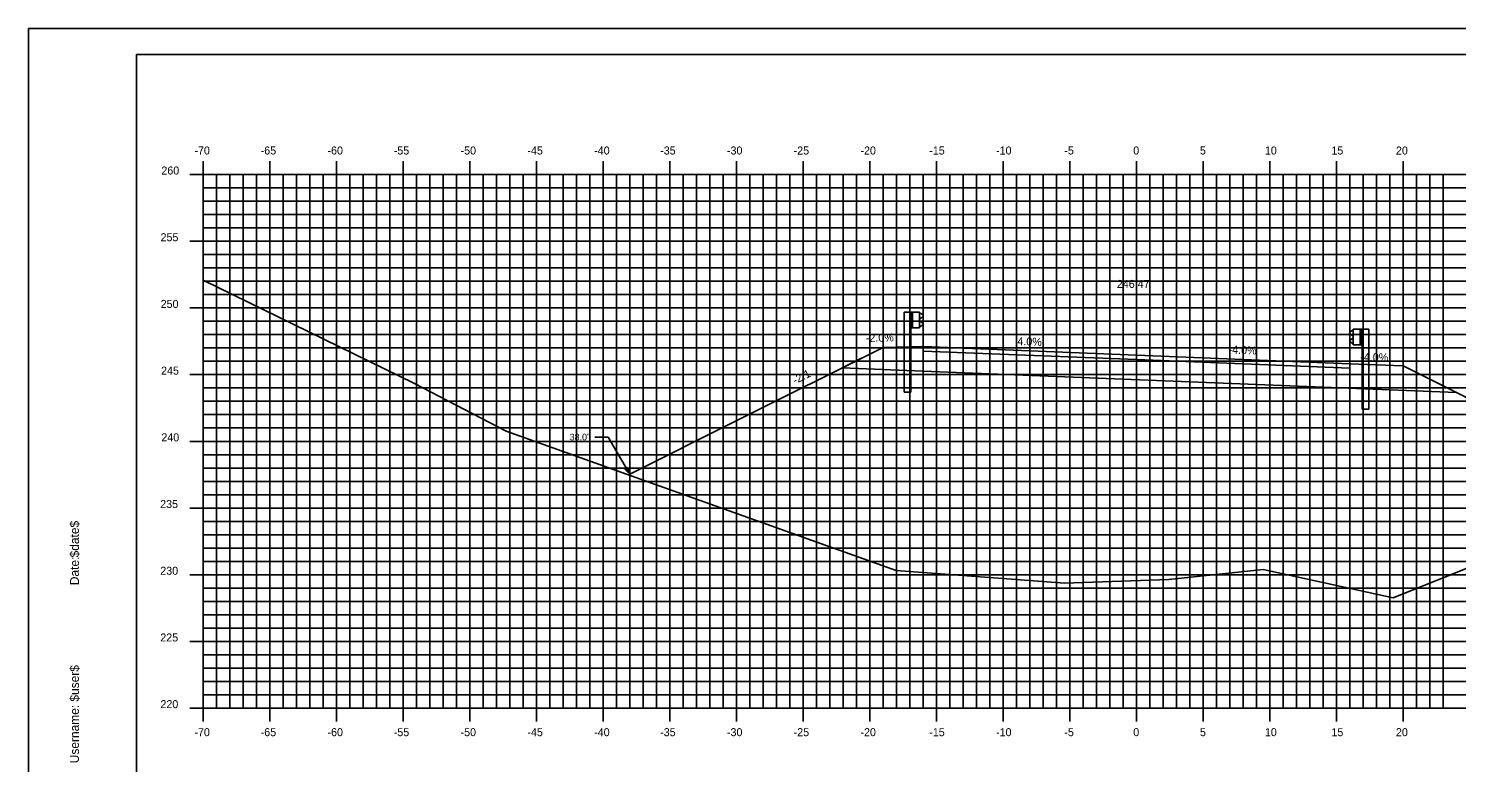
# Model space of a CAD drawing. Extents: x 1160718 to 1173142, y 616002 to 617630.
# Drawn here: x 1169879.3 to 1169986.4, y 616668.9 to 616723.9 of the extents above; entities that cross this region are included whole.
import ezdxf

# ---------------------------------------------------------------- set-up
doc = ezdxf.new("R2010")
doc.units = 0
for name, color, linetype in [('ANNOTATION', 7, 'Continuous'), ('BORDER', 7, 'Continuous'), ('D_Guardrail_Beam_Lt', 7, 'Continuous'), ('D_Guardrail_Beam_Rt', 7, 'Continuous'), ('D_Roadway_Centerline', 7, 'Continuous'), ('D_Roadway_Centerline_Text', 7, 'Continuous'), ('D_Roadway_Edge_Shoulder', 7, 'Continuous'), ('D_Roadway_Edge_TW', 7, 'Continuous'), ('D_Roadway_Pavement', 7, 'Continuous'), ('D_Roadway_SlopeLines', 7, 'Continuous'), ('D_Roadway_SubGrade', 7, 'Continuous'), ('H_V ANNOTATION', 7, 'Continuous'), ('MAJOR', 7, 'Continuous'), ('MINOR', 7, 'Continuous'), ('PLOT BOUNDARY', 7, 'Continuous'), ('S_Roadway_Centerline', 7, 'Continuous'), ('SHADING', 7, 'Continuous')]:
    doc.layers.add(name, color=color, linetype=linetype)

msp = doc.modelspace()

# ---------------------------------------------------------------- linework, layer by layer
at = {"layer": 'ANNOTATION'}
for p, q in [((1169978.39, 616698.75), (1169982.39, 616698.59)), ((1169921.77, 616693.25), (1169922.77, 616693.25)), ((1169924.39, 616690.47), (1169922.77, 616693.25))]:
    msp.add_line(p, q, dxfattribs=at)
msp.add_lwpolyline([(1169924.25, 616690.97), (1169924.39, 616690.47), (1169924.03, 616690.84)], close=True, dxfattribs=at)
at = {"layer": 'BORDER'}
for p, q in [((1170047.39, 616721.93), (1169887.39, 616721.93)), ((1169887.39, 616721.93), (1169887.39, 616616.93))]:
    msp.add_line(p, q, dxfattribs=at)
at = {"layer": 'D_Guardrail_Beam_Lt'}
for p, q in [((1169944.97, 616702.62), (1169944.97, 616696.62)), ((1169945.44, 616702.62), (1169944.97, 616702.62)), ((1169946.12, 616702.62), (1169945.44, 616702.62)), ((1169945.44, 616702.62), (1169945.44, 616701.45)), ((1169945.5, 616702.62), (1169945.5, 616701.45)), ((1169945.6, 616702.62), (1169945.6, 616701.45)), ((1169946.12, 616701.45), (1169946.12, 616702.62)), ((1169946.12, 616702.53), (1169946.2, 616702.52)), ((1169946.36, 616702.27), (1169946.16, 616702.13)), ((1169946.21, 616702.51), (1169946.36, 616702.41)), ((1169945.44, 616701.45), (1169946.12, 616701.45)), ((1169945.46, 616696.62), (1169945.46, 616701.45)), ((1169946.2, 616701.55), (1169946.12, 616701.53)), ((1169946.13, 616702.07), (1169946.13, 616702)), ((1169946.16, 616701.93), (1169946.36, 616701.8)), ((1169946.36, 616701.66), (1169946.21, 616701.56)), ((1169945.46, 616696.62), (1169944.97, 616696.62))]:
    msp.add_line(p, q, dxfattribs=at)
for centre, major_axis, start_param, end_param in [((1169946.21, 616702.07), (-0.0789, 0), 5.323254, 6.283185), ((1169946.19, 616702.48), (0.0417, 0), 0.959931, 1.376053), ((1169946.31, 616702.34), (0.0877, 0), 5.323254, 7.243116), ((1169946.21, 616702), (-0.0789, 0), 6.283185, 7.243116), ((1169946.19, 616701.59), (0.0417, 0), 4.907132, 5.323254), ((1169946.31, 616701.73), (0.0877, 0), 5.323254, 7.243116)]:
    msp.add_ellipse(centre, major_axis=major_axis, ratio=0.995501, start_param=start_param, end_param=end_param, dxfattribs=at)
at = {"layer": 'D_Guardrail_Beam_Rt'}
for p, q in [((1169978.56, 616701.23), (1169978.41, 616701.13)), ((1169978.65, 616701.26), (1169978.57, 616701.24)), ((1169978.65, 616701.34), (1169979.33, 616701.34)), ((1169978.65, 616700.17), (1169978.65, 616701.34)), ((1169979.17, 616701.34), (1169979.17, 616700.17)), ((1169979.27, 616701.34), (1169979.27, 616700.17)), ((1169979.33, 616701.34), (1169979.81, 616701.34)), ((1169979.33, 616701.34), (1169979.33, 616700.17)), ((1169979.81, 616701.34), (1169979.81, 616695.34)), ((1169978.41, 616700.99), (1169978.61, 616700.85)), ((1169978.61, 616700.66), (1169978.41, 616700.52)), ((1169978.41, 616700.38), (1169978.56, 616700.28)), ((1169978.57, 616700.27), (1169978.65, 616700.26)), ((1169978.64, 616700.79), (1169978.64, 616700.72)), ((1169979.33, 616700.17), (1169978.65, 616700.17)), ((1169979.31, 616695.34), (1169979.31, 616700.17)), ((1169979.31, 616695.34), (1169979.81, 616695.34))]:
    msp.add_line(p, q, dxfattribs=at)
for centre, major_axis, start_param, end_param in [((1169978.46, 616701.06), (-0.0877, 0), 5.323254, 7.243116), ((1169978.58, 616701.2), (-0.0417, 0), 4.907132, 5.323254), ((1169978.46, 616700.45), (-0.0877, 0), 5.323254, 7.243116), ((1169978.58, 616700.31), (-0.0417, 0), 0.959931, 1.376053), ((1169978.56, 616700.79), (0.0789, 0), 0, 0.959931), ((1169978.56, 616700.72), (0.0789, 0), 5.323254, 6.283185)]:
    msp.add_ellipse(centre, major_axis=major_axis, ratio=0.995501, start_param=start_param, end_param=end_param, dxfattribs=at)
at = {"layer": 'D_Roadway_Edge_Shoulder'}
for points in [[(1169946.39, 616700.03), (1169946.39, 616699.7)], [(1169978.39, 616698.75), (1169978.39, 616698.42)]]:
    msp.add_lwpolyline(points, dxfattribs=at)
at = {"layer": 'D_Roadway_Edge_TW'}
msp.add_lwpolyline([(1169946.39, 616699.7), (1169946.39, 616700.03), (1169962.39, 616699.39), (1169978.39, 616698.75), (1169978.39, 616698.42), (1169962.39, 616699.06)], close=True, dxfattribs=at)
at = {"layer": 'D_Roadway_Pavement'}
msp.add_lwpolyline([(1169946.39, 616699.7), (1169946.39, 616699.7), (1169962.39, 616699.06), (1169978.39, 616698.42), (1169978.39, 616698.42), (1169962.39, 616699.06)], close=True, dxfattribs=at)
for points in [[(1169946.39, 616699.7), (1169946.39, 616699.7)], [(1169946.39, 616699.7), (1169946.39, 616699.7)], [(1169978.39, 616698.42), (1169978.39, 616698.42)], [(1169978.39, 616698.42), (1169978.39, 616698.42)]]:
    msp.add_lwpolyline(points, dxfattribs=at)
at = {"layer": 'D_Roadway_SlopeLines'}
for points in [[(1169943.39, 616699.97), (1169932.31, 616694.43)], [(1169932.31, 616694.43), (1169924.29, 616690.42)]]:
    msp.add_lwpolyline(points, dxfattribs=at)
at = {"layer": 'D_Roadway_SubGrade'}
for p, q in [((1169978.39, 616696.92), (1169978.39, 616698.75)), ((1169982.39, 616698.59), (1170001.37, 616689.11))]:
    msp.add_line(p, q, dxfattribs=at)
for points in [[(1169946.39, 616698.2), (1169946.39, 616700.03), (1169943.39, 616699.97), (1169940.33, 616698.44)], [(1169946.39, 616698.2), (1169946.39, 616699.7), (1169962.39, 616699.06), (1169978.39, 616698.42), (1169978.39, 616696.92)]]:
    msp.add_lwpolyline(points, dxfattribs=at)
at = {"layer": 'MAJOR'}
for p, q in [((1169892.39, 616713.93), (1169892.39, 616712.93)), ((1169897.39, 616713.93), (1169897.39, 616712.93)), ((1169902.39, 616713.93), (1169902.39, 616712.93)), ((1169907.39, 616713.93), (1169907.39, 616712.93)), ((1169912.39, 616713.93), (1169912.39, 616712.93)), ((1169917.39, 616713.93), (1169917.39, 616712.93)), ((1169922.39, 616713.93), (1169922.39, 616712.93)), ((1169927.39, 616713.93), (1169927.39, 616712.93)), ((1169932.39, 616713.93), (1169932.39, 616712.93)), ((1169937.39, 616713.93), (1169937.39, 616712.93)), ((1169942.39, 616713.93), (1169942.39, 616712.93)), ((1169947.39, 616713.93), (1169947.39, 616712.93)), ((1169952.39, 616713.93), (1169952.39, 616712.93)), ((1169957.39, 616713.93), (1169957.39, 616712.93)), ((1169962.39, 616713.93), (1169962.39, 616712.93)), ((1169967.39, 616713.93), (1169967.39, 616712.93)), ((1169972.39, 616713.93), (1169972.39, 616712.93)), ((1169977.39, 616713.93), (1169977.39, 616712.93)), ((1169982.39, 616713.93), (1169982.39, 616712.93)), ((1169891.39, 616712.93), (1169892.39, 616712.93)), ((1169892.39, 616712.93), (1170032.39, 616712.93)), ((1169892.39, 616672.93), (1169892.39, 616712.93)), ((1169892.39, 616672.93), (1169892.39, 616712.93)), ((1169892.39, 616712.93), (1170032.39, 616712.93)), ((1169897.39, 616672.93), (1169897.39, 616712.93)), ((1169902.39, 616672.93), (1169902.39, 616712.93)), ((1169907.39, 616672.93), (1169907.39, 616712.93)), ((1169912.39, 616672.93), (1169912.39, 616712.93)), ((1169917.39, 616672.93), (1169917.39, 616712.93)), ((1169922.39, 616672.93), (1169922.39, 616712.93)), ((1169927.39, 616672.93), (1169927.39, 616712.93)), ((1169932.39, 616672.93), (1169932.39, 616712.93)), ((1169937.39, 616672.93), (1169937.39, 616712.93)), ((1169942.39, 616672.93), (1169942.39, 616712.93)), ((1169947.39, 616672.93), (1169947.39, 616712.93)), ((1169952.39, 616672.93), (1169952.39, 616712.93)), ((1169957.39, 616672.93), (1169957.39, 616712.93)), ((1169962.39, 616672.93), (1169962.39, 616712.93)), ((1169967.39, 616672.93), (1169967.39, 616712.93)), ((1169972.39, 616672.93), (1169972.39, 616712.93)), ((1169977.39, 616672.93), (1169977.39, 616712.93)), ((1169982.39, 616672.93), (1169982.39, 616712.93)), ((1169891.39, 616707.93), (1169892.39, 616707.93)), ((1169892.39, 616707.93), (1170032.39, 616707.93)), ((1169891.39, 616702.93), (1169892.39, 616702.93)), ((1169892.39, 616702.93), (1170032.39, 616702.93)), ((1169891.39, 616697.93), (1169892.39, 616697.93)), ((1169892.39, 616697.93), (1170032.39, 616697.93)), ((1169891.39, 616692.93), (1169892.39, 616692.93)), ((1169892.39, 616692.93), (1170032.39, 616692.93)), ((1169891.39, 616687.93), (1169892.39, 616687.93)), ((1169892.39, 616687.93), (1170032.39, 616687.93)), ((1169891.39, 616682.93), (1169892.39, 616682.93)), ((1169892.39, 616682.93), (1170032.39, 616682.93)), ((1169891.39, 616677.93), (1169892.39, 616677.93)), ((1169892.39, 616677.93), (1170032.39, 616677.93)), ((1169891.39, 616672.93), (1169892.39, 616672.93)), ((1169892.39, 616672.93), (1170032.39, 616672.93)), ((1169892.39, 616672.93), (1170032.39, 616672.93)), ((1169892.39, 616671.93), (1169892.39, 616672.93)), ((1169897.39, 616671.93), (1169897.39, 616672.93)), ((1169902.39, 616671.93), (1169902.39, 616672.93)), ((1169907.39, 616671.93), (1169907.39, 616672.93)), ((1169912.39, 616671.93), (1169912.39, 616672.93)), ((1169917.39, 616671.93), (1169917.39, 616672.93)), ((1169922.39, 616671.93), (1169922.39, 616672.93)), ((1169927.39, 616671.93), (1169927.39, 616672.93)), ((1169932.39, 616671.93), (1169932.39, 616672.93)), ((1169937.39, 616671.93), (1169937.39, 616672.93)), ((1169942.39, 616671.93), (1169942.39, 616672.93)), ((1169947.39, 616671.93), (1169947.39, 616672.93)), ((1169952.39, 616671.93), (1169952.39, 616672.93)), ((1169957.39, 616671.93), (1169957.39, 616672.93)), ((1169962.39, 616671.93), (1169962.39, 616672.93)), ((1169967.39, 616671.93), (1169967.39, 616672.93)), ((1169972.39, 616671.93), (1169972.39, 616672.93)), ((1169977.39, 616671.93), (1169977.39, 616672.93)), ((1169982.39, 616671.93), (1169982.39, 616672.93))]:
    msp.add_line(p, q, dxfattribs=at)
at = {"layer": 'MINOR'}
for p, q in [((1169893.39, 616672.93), (1169893.39, 616712.93)), ((1169894.39, 616672.93), (1169894.39, 616712.93)), ((1169895.39, 616672.93), (1169895.39, 616712.93)), ((1169896.39, 616672.93), (1169896.39, 616712.93)), ((1169898.39, 616672.93), (1169898.39, 616712.93)), ((1169899.39, 616672.93), (1169899.39, 616712.93)), ((1169900.39, 616672.93), (1169900.39, 616712.93)), ((1169901.39, 616672.93), (1169901.39, 616712.93)), ((1169903.39, 616672.93), (1169903.39, 616712.93)), ((1169904.39, 616672.93), (1169904.39, 616712.93)), ((1169905.39, 616672.93), (1169905.39, 616712.93)), ((1169906.39, 616672.93), (1169906.39, 616712.93)), ((1169908.39, 616672.93), (1169908.39, 616712.93)), ((1169909.39, 616672.93), (1169909.39, 616712.93)), ((1169910.39, 616672.93), (1169910.39, 616712.93)), ((1169911.39, 616672.93), (1169911.39, 616712.93)), ((1169913.39, 616672.93), (1169913.39, 616712.93)), ((1169914.39, 616672.93), (1169914.39, 616712.93)), ((1169915.39, 616672.93), (1169915.39, 616712.93)), ((1169916.39, 616672.93), (1169916.39, 616712.93)), ((1169918.39, 616672.93), (1169918.39, 616712.93)), ((1169919.39, 616672.93), (1169919.39, 616712.93)), ((1169920.39, 616672.93), (1169920.39, 616712.93)), ((1169921.39, 616672.93), (1169921.39, 616712.93)), ((1169923.39, 616672.93), (1169923.39, 616712.93)), ((1169924.39, 616672.93), (1169924.39, 616712.93)), ((1169925.39, 616672.93), (1169925.39, 616712.93)), ((1169926.39, 616672.93), (1169926.39, 616712.93)), ((1169928.39, 616672.93), (1169928.39, 616712.93)), ((1169929.39, 616672.93), (1169929.39, 616712.93)), ((1169930.39, 616672.93), (1169930.39, 616712.93)), ((1169931.39, 616672.93), (1169931.39, 616712.93)), ((1169933.39, 616672.93), (1169933.39, 616712.93)), ((1169934.39, 616672.93), (1169934.39, 616712.93)), ((1169935.39, 616672.93), (1169935.39, 616712.93)), ((1169936.39, 616672.93), (1169936.39, 616712.93)), ((1169938.39, 616672.93), (1169938.39, 616712.93)), ((1169939.39, 616672.93), (1169939.39, 616712.93)), ((1169940.39, 616672.93), (1169940.39, 616712.93)), ((1169941.39, 616672.93), (1169941.39, 616712.93)), ((1169943.39, 616672.93), (1169943.39, 616712.93)), ((1169944.39, 616672.93), (1169944.39, 616712.93)), ((1169945.39, 616672.93), (1169945.39, 616712.93)), ((1169946.39, 616672.93), (1169946.39, 616712.93)), ((1169948.39, 616672.93), (1169948.39, 616712.93)), ((1169949.39, 616672.93), (1169949.39, 616712.93)), ((1169950.39, 616672.93), (1169950.39, 616712.93)), ((1169951.39, 616672.93), (1169951.39, 616712.93)), ((1169953.39, 616672.93), (1169953.39, 616712.93)), ((1169954.39, 616672.93), (1169954.39, 616712.93)), ((1169955.39, 616672.93), (1169955.39, 616712.93)), ((1169956.39, 616672.93), (1169956.39, 616712.93)), ((1169958.39, 616672.93), (1169958.39, 616712.93)), ((1169959.39, 616672.93), (1169959.39, 616712.93)), ((1169960.39, 616672.93), (1169960.39, 616712.93)), ((1169961.39, 616672.93), (1169961.39, 616712.93)), ((1169963.39, 616672.93), (1169963.39, 616712.93)), ((1169964.39, 616672.93), (1169964.39, 616712.93)), ((1169965.39, 616672.93), (1169965.39, 616712.93)), ((1169966.39, 616672.93), (1169966.39, 616712.93)), ((1169968.39, 616672.93), (1169968.39, 616712.93)), ((1169969.39, 616672.93), (1169969.39, 616712.93)), ((1169970.39, 616672.93), (1169970.39, 616712.93)), ((1169971.39, 616672.93), (1169971.39, 616712.93)), ((1169973.39, 616672.93), (1169973.39, 616712.93)), ((1169974.39, 616672.93), (1169974.39, 616712.93)), ((1169975.39, 616672.93), (1169975.39, 616712.93)), ((1169976.39, 616672.93), (1169976.39, 616712.93)), ((1169978.39, 616672.93), (1169978.39, 616712.93)), ((1169979.39, 616672.93), (1169979.39, 616712.93)), ((1169980.39, 616672.93), (1169980.39, 616712.93)), ((1169981.39, 616672.93), (1169981.39, 616712.93)), ((1169983.39, 616672.93), (1169983.39, 616712.93)), ((1169984.39, 616672.93), (1169984.39, 616712.93)), ((1169985.39, 616672.93), (1169985.39, 616712.93)), ((1169892.39, 616711.93), (1170032.39, 616711.93)), ((1169892.39, 616711.93), (1169893.4, 616711.93)), ((1169892.39, 616710.93), (1170032.39, 616710.93)), ((1169892.39, 616710.93), (1169893.4, 616710.93)), ((1169892.39, 616709.93), (1170032.39, 616709.93)), ((1169892.39, 616709.93), (1169893.4, 616709.93)), ((1169892.39, 616708.93), (1170032.39, 616708.93)), ((1169892.39, 616708.93), (1169893.4, 616708.93)), ((1169892.39, 616706.93), (1170032.39, 616706.93)), ((1169892.39, 616706.93), (1169893.4, 616706.93)), ((1169892.39, 616705.93), (1170032.39, 616705.93)), ((1169892.39, 616705.93), (1169893.4, 616705.93)), ((1169892.39, 616704.93), (1170032.39, 616704.93)), ((1169892.39, 616704.93), (1169893.4, 616704.93)), ((1169892.39, 616703.93), (1170032.39, 616703.93)), ((1169892.39, 616703.93), (1169893.4, 616703.93)), ((1169892.39, 616701.93), (1170032.39, 616701.93)), ((1169892.39, 616701.93), (1169893.4, 616701.93)), ((1169892.39, 616700.93), (1170032.39, 616700.93)), ((1169892.39, 616700.93), (1169893.4, 616700.93)), ((1169892.39, 616699.93), (1170032.39, 616699.93)), ((1169892.39, 616699.93), (1169893.4, 616699.93)), ((1169892.39, 616698.93), (1170032.39, 616698.93)), ((1169892.39, 616698.93), (1169893.4, 616698.93)), ((1169892.39, 616696.93), (1170032.39, 616696.93)), ((1169892.39, 616696.93), (1169893.4, 616696.93)), ((1169892.39, 616695.93), (1170032.39, 616695.93)), ((1169892.39, 616695.93), (1169893.4, 616695.93)), ((1169892.39, 616694.93), (1170032.39, 616694.93)), ((1169892.39, 616694.93), (1169893.4, 616694.93)), ((1169892.39, 616693.93), (1170032.39, 616693.93)), ((1169892.39, 616693.93), (1169893.4, 616693.93)), ((1169892.39, 616691.93), (1170032.39, 616691.93)), ((1169892.39, 616691.93), (1169893.4, 616691.93)), ((1169892.39, 616690.93), (1170032.39, 616690.93)), ((1169892.39, 616690.93), (1169893.4, 616690.93)), ((1169892.39, 616689.93), (1170032.39, 616689.93)), ((1169892.39, 616689.93), (1169893.4, 616689.93)), ((1169892.39, 616688.93), (1170032.39, 616688.93)), ((1169892.39, 616688.93), (1169893.4, 616688.93)), ((1169892.39, 616686.93), (1170032.39, 616686.93)), ((1169892.39, 616686.93), (1169893.4, 616686.93)), ((1169892.39, 616685.93), (1170032.39, 616685.93)), ((1169892.39, 616685.93), (1169893.4, 616685.93)), ((1169892.39, 616684.93), (1170032.39, 616684.93)), ((1169892.39, 616684.93), (1169893.4, 616684.93)), ((1169892.39, 616683.93), (1170032.39, 616683.93)), ((1169892.39, 616683.93), (1169893.4, 616683.93)), ((1169892.39, 616681.93), (1170032.39, 616681.93)), ((1169892.39, 616681.93), (1169893.4, 616681.93)), ((1169892.39, 616680.93), (1170032.39, 616680.93)), ((1169892.39, 616680.93), (1169893.4, 616680.93)), ((1169892.39, 616679.93), (1170032.39, 616679.93)), ((1169892.39, 616679.93), (1169893.4, 616679.93)), ((1169892.39, 616678.93), (1170032.39, 616678.93)), ((1169892.39, 616678.93), (1169893.4, 616678.93)), ((1169892.39, 616676.93), (1170032.39, 616676.93)), ((1169892.39, 616676.93), (1169893.4, 616676.93)), ((1169892.39, 616675.93), (1170032.39, 616675.93)), ((1169892.39, 616675.93), (1169893.4, 616675.93)), ((1169892.39, 616674.93), (1170032.39, 616674.93)), ((1169892.39, 616674.93), (1169893.4, 616674.93)), ((1169892.39, 616673.93), (1170032.39, 616673.93)), ((1169892.39, 616673.93), (1169893.4, 616673.93))]:
    msp.add_line(p, q, dxfattribs=at)
at = {"layer": 'PLOT BOUNDARY'}
msp.add_lwpolyline([(1169879.3, 616613.87), (1170049.3, 616613.87), (1170049.3, 616723.87), (1169879.3, 616723.87)], close=True, dxfattribs=at)
at = {"layer": 'S_Roadway_Centerline'}
msp.add_lwpolyline([(1169892.39, 616705), (1169908.25, 616697.27), (1169915.12, 616693.69), (1169944.36, 616683.25), (1169957, 616682.31), (1169964.82, 616682.57), (1169971.9, 616683.32), (1169981.64, 616681.2), (1170027.9, 616699.74), (1170032.39, 616701.28)], dxfattribs=at)
at = {"layer": 'SHADING'}
msp.add_lwpolyline([(1169940.33, 616698.44), (1169946.39, 616698.2), (1169986.38, 616696.6)], dxfattribs=at)

# ---------------------------------------------------------------- texts
at = {"layer": 'ANNOTATION'}
for s, rotation, p in [('-2.0%', 1.1458, (1169942.1, 616700.38)), ('4.0%', 357.7094, (1169953.45, 616700.15)), ('-4.0%', 357.7094, (1169969.29, 616699.52)), ('-4.0%', 358.8542, (1169979.17, 616698.96)), ('-2:1', 26.5651, (1169936.78, 616697.19))]:
    msp.add_text(s, height=0.6, rotation=rotation, dxfattribs=at).set_placement(p)
msp.add_text("38.0'", height=0.5, dxfattribs=at).set_placement((1169919.88, 616693))
at = {"layer": 'BORDER'}
for s, p in [('$date$', (1169883.08, 616684.23)), ('Date:', (1169883.08, 616682.15)), ('$user$', (1169883.08, 616673.42)), ('Username:', (1169883.08, 616668.8))]:
    msp.add_text(s, height=0.67, rotation=90, dxfattribs=at).set_placement(p)
at = {"layer": 'D_Roadway_Centerline'}
for s in ['C', 'L']:
    msp.add_text(s, height=0.0146, dxfattribs=at).set_placement((1169962.39, 616699.39))
at = {"layer": 'D_Roadway_Centerline_Text'}
msp.add_text('246.47', height=0.6, dxfattribs=at).set_placement((1169960.92, 616704.43))
at = {"layer": 'H_V ANNOTATION'}
for s, p in [('-70', (1169891.74, 616714.43)), ('-65', (1169896.71, 616714.43)), ('-60', (1169901.72, 616714.43)), ('-55', (1169906.69, 616714.43)), ('-50', (1169911.7, 616714.43)), ('-45', (1169916.71, 616714.43)), ('-40', (1169921.72, 616714.43)), ('-35', (1169926.67, 616714.43)), ('-30', (1169931.68, 616714.43)), ('-25', (1169936.68, 616714.43)), ('-20', (1169941.69, 616714.43)), ('-15', (1169946.85, 616714.43)), ('-10', (1169951.86, 616714.43)), ('-5', (1169956.98, 616714.43)), ('0', (1169962.15, 616714.43)), ('5', (1169967.15, 616714.43)), ('10', (1169972.02, 616714.43)), ('15', (1169977.01, 616714.43)), ('20', (1169981.85, 616714.43)), ('260', (1169889.26, 616712.93)), ('255', (1169889.2, 616707.93)), ('250', (1169889.21, 616702.93)), ('245', (1169889.24, 616697.93)), ('240', (1169889.26, 616692.93)), ('235', (1169889.17, 616687.93)), ('230', (1169889.18, 616682.93)), ('225', (1169889.18, 616677.93)), ('220', (1169889.19, 616672.93)), ('-70', (1169891.74, 616670.83)), ('-65', (1169896.71, 616670.83)), ('-60', (1169901.72, 616670.83)), ('-55', (1169906.69, 616670.83)), ('-50', (1169911.7, 616670.83)), ('-45', (1169916.71, 616670.83)), ('-40', (1169921.72, 616670.83)), ('-35', (1169926.67, 616670.83)), ('-30', (1169931.68, 616670.83)), ('-25', (1169936.68, 616670.83)), ('-20', (1169941.69, 616670.83)), ('-15', (1169946.85, 616670.83)), ('-10', (1169951.86, 616670.83)), ('-5', (1169956.98, 616670.83)), ('0', (1169962.15, 616670.83)), ('5', (1169967.15, 616670.83)), ('10', (1169972.02, 616670.83)), ('15', (1169977.01, 616670.83)), ('20', (1169981.85, 616670.83))]:
    msp.add_text(s, height=0.6, dxfattribs=at).set_placement(p)

doc.saveas('drawing.dxf')
